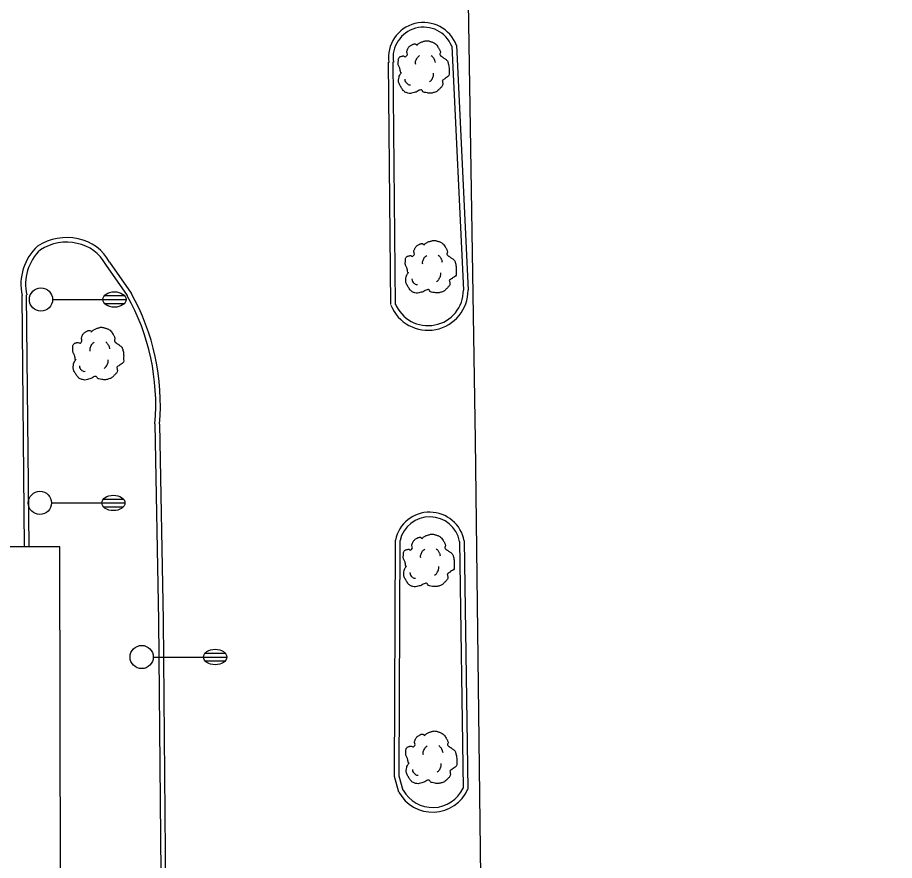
# Model space of a CAD drawing. Extents: x 2145380 to 2157287, y 139568 to 149130.
# Drawn here: x 2147505.9 to 2147619.2, y 143336.7 to 143445.6 of the extents above; entities that cross this region are included whole.
import ezdxf

# ---------------------------------------------------------------- set-up
doc = ezdxf.new("R2010")
doc.units = 0
for name, color, linetype in [('TOPO_Asphalt', 7, 'Continuous'), ('TOPO_Building', 7, 'Continuous'), ('TOPO_Curb Back', 7, 'Continuous'), ('TOPO_Light Pole', 7, 'Continuous'), ('TOPO_Tree', 7, 'Continuous')]:
    doc.layers.add(name, color=color, linetype=linetype)

# ---------------------------------------------------------------- blocks, each defined once
blk = doc.blocks.new('LP')
at = {"layer": 'TOPO_Light Pole'}
blk.add_line((3.81, 0), (20.32, 0), dxfattribs=at)
for points in [[(20.32, 0), (27.94, 0)], [(20.32, 0), (23.5, 0)], [(20.83, 1.27), (27.43, 1.27)], [(20.83, 1.27), (23.5, 1.27)], [(23.71, 1.27), (27.43, 1.27)], [(23.71, 0), (27.94, 0)], [(20.83, -1.27), (27.43, -1.27)], [(20.83, -1.27), (23.5, -1.27)], [(23.71, -1.27), (27.43, -1.27)]]:
    blk.add_lwpolyline(points, dxfattribs=at)
blk.add_circle((0, 0), 3.81, dxfattribs=at)
blk.add_ellipse((24.13, 0), major_axis=(3.81, 0), ratio=0.666667, dxfattribs=at)
blk = doc.blocks.new('TREE')
at = {"layer": 'TOPO_Tree'}
for points in [[(-14.07, -0.4), (-14.17, 0.5), (-14.37, 1.38), (-14.6, 2.25), (-14.84, 3.17), (-15.47, 3.96), (-15.66, 4.9), (-15.8, 5.59), (-15.71, 6.31), (-15.66, 7.01), (-15.6, 7.91), (-15.72, 8.8), (-15.13, 9.66), (-14.62, 10.42), (-13.76, 10.49), (-13.02, 10.72), (-12.18, 10.98), (-11.06, 10), (-10.37, 10.72), (-9.4, 11.74), (-10.29, 13.28), (-9.84, 14.42), (-9.56, 15.15), (-9.32, 15.89), (-8.78, 16.54), (-8.18, 17.26), (-7.5, 17.68), (-6.67, 18.13), (-6.14, 18.41), (-5.61, 18.61), (-5.08, 18.66), (-4.55, 18.71), (-4.02, 18.54), (-3.49, 18.13)], [(-3.49, 17.6), (-3.07, 18.27), (-2.58, 18.8), (-1.9, 19.19), (-1.05, 19.68), (-0.19, 19.96), (0.74, 20.24), (1.62, 20.51), (2.51, 20.82), (3.39, 20.77), (4.1, 20.73), (4.8, 20.47), (5.51, 20.24), (6.43, 19.95), (7.32, 19.73), (8.15, 19.19), (9.36, 18.4), (10.02, 17.21), (10.8, 16.01), (11.24, 15.33), (11.58, 14.62), (11.86, 13.89), (12.17, 13.08), (11.37, 12.02), (11.86, 11.25), (12, 11.03), (12.18, 10.86), (12.39, 10.72), (12.91, 10.35), (13.45, 10.02), (13.97, 9.66), (14.7, 9.16), (15.41, 8.68), (16.09, 8.07), (16.7, 7.53), (16.93, 6.73), (17.15, 5.95), (17.59, 4.38), (17.71, 2.77), (17.68, 1.19), (17.65, -0.25), (17.83, -2.22), (16.62, -3.04), (15.47, -3.83), (14.31, -4.58), (13.16, -5.35)], [(-4.21, 5.09), (-4.46, 6.09), (-4.3, 7.21), (-3.84, 8.21), (-3.33, 9.34), (-2.71, 10.27), (-1.64, 10.97)], [(5.89, 11.15), (6.5, 10.68), (6.96, 10.17), (7.36, 9.5), (7.93, 8.56), (8.31, 7.6), (8.46, 6.56)], [(13.16, -5.34), (13.25, -5.81), (13.36, -6.28), (13.45, -6.75), (13.76, -8.52), (12.24, -10.03), (10.8, -11.51), (9.98, -12.34), (9.13, -12.77), (8.15, -13.1), (5.97, -13.83), (3.32, -13.56), (1.27, -13.1), (0.49, -12.92), (-0.06, -11.44), (-0.84, -11.51), (-2.04, -11.61), (-3.28, -12.78), (-4.55, -13.1), (-6.06, -13.47), (-7.77, -14.03), (-9.31, -13.62), (-11.36, -13.09), (-12.84, -11.41), (-14.07, -9.39), (-15.32, -7.35), (-15.61, -5.13), (-15.13, -3.04), (-14.87, -1.89), (-13.91, -0.75), (-13.54, 0.13)], [(-11.38, -4.46), (-11.47, -5.41), (-11.03, -6.32), (-10.09, -7.22), (-9.3, -7.97), (-8.49, -8.26), (-7.7, -8.14)], [(4.79, -6.29), (5.71, -5.66), (6.3, -4.92), (6.81, -3.91), (7.36, -2.81), (7.63, -1.7), (7.54, -0.6)]]:
    blk.add_open_spline(points, degree=3, dxfattribs=at)

msp = doc.modelspace()

# ---------------------------------------------------------------- linework, layer by layer
at = {"layer": 'TOPO_Asphalt'}
msp.add_lwpolyline([(2147561.98, 143662.89), (2147562.53, 143614.72), (2147563.74, 143471.79), (2147565.03, 143390.96), (2147565.92, 143316.92), (2147566.04, 143278.74), (2147645.22, 143279.6), (2147689.02, 143280.15), (2147688.73, 143320.55), (2147700.65, 143320.81), (2147700.69, 143279.83), (2147782.44, 143280.51), (2147823.54, 143280.78), (2147823.18, 143318.38), (2147819.21, 143318.61), (2147818.95, 143347.45), (2147822.29, 143349.93), (2147821.84, 143410.3), (2147820.72, 143522.76), (2147820.12, 143594.46), (2147819.98, 143657.51), (2147819.88, 143665.2)], dxfattribs=at)
at = {"layer": 'TOPO_Building'}
msp.add_lwpolyline([(2147492.22, 143377.18), (2147492.29, 143334.12), (2147511.4, 143334.15), (2147511.33, 143377.21)], close=True, dxfattribs=at)
at = {"layer": 'TOPO_Curb Back'}
for p, q in [((2147554.59, 143347.49), (2147554.7, 143378.07)), ((2147555.19, 143347.57), (2147555.3, 143378)), ((2147563.01, 143377.9), (2147563.46, 143345.99)), ((2147563.61, 143377.96), (2147564.06, 143345.86)), ((2147555.14, 143345.5), (2147554.59, 143347.49)), ((2147555.7, 143345.72), (2147555.19, 143347.57))]:
    msp.add_line(p, q, dxfattribs=at)
for points in [[(2147562, 143441.89), (2147563.5, 143410.37)], [(2147562.59, 143442.02), (2147564.1, 143410.38)], [(2147554.1, 143408.52), (2147553.83, 143439.82)], [(2147554.7, 143408.53), (2147554.43, 143439.86)], [(2147517.24, 143413.68), (2147520.03, 143409.66)], [(2147517.75, 143414), (2147520.54, 143409.97)], [(2147506.74, 143377.2), (2147506.43, 143409.68)], [(2147507.34, 143377.21), (2147507.03, 143409.75)], [(2147523.61, 143393.08), (2147524.09, 143367.69), (2147524.7, 143297.76), (2147524.67, 143279.98)], [(2147524.21, 143393.06), (2147524.69, 143367.7), (2147525.3, 143297.76), (2147525.27, 143279.97)]]:
    msp.add_lwpolyline(points, dxfattribs=at)
for centre, radius, start, end in [((2147558.34, 143440.42), 4.54, 20.5334, 187.6785), ((2147558.34, 143440.42), 3.94, 21.8521, 188.2065), ((2147512.15, 143410.4), 6.77, 76.8615, 123.166), ((2147512.54, 143411.18), 5.93, 28.3743, 78.8484), ((2147513.02, 143411.12), 6.74, 132.7512, 192.2924), ((2147512.15, 143410.4), 6.17, 76.7645, 122.6985), ((2147512.54, 143411.18), 5.33, 28.0253, 78.9599), ((2147513.02, 143411.12), 6.14, 133.2204, 192.8551), ((2147558.92, 143410.36), 5.18, 202.067, 0.303), ((2147558.92, 143410.36), 4.58, 202.067, 0.1495), ((2147494.99, 143395.58), 28.73, 355.0015, 29.337), ((2147494.99, 143395.58), 29.33, 355.0641, 29.3925), ((2147559.14, 143377.13), 4.54, 10.5903, 168.0303), ((2147559.14, 143377.13), 3.94, 11.3108, 167.1632), ((2147559.51, 143347.87), 4.97, 208.4425, 336.1918), ((2147559.51, 143347.87), 4.37, 209.3195, 334.5292)]:
    msp.add_arc(centre, radius, start, end, dxfattribs=at)

# ---------------------------------------------------------------- block references
at = {"layer": 'TOPO_Light Pole', "xscale": 0.39370000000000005, "yscale": 0.3937000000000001}
for p in [(2147508.88, 143409.16), (2147508.74, 143382.87), (2147521.9, 143362.95)]:
    msp.add_blockref('LP', p, dxfattribs=at)
at = {"layer": 'TOPO_Tree', "xscale": 0.19685000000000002, "yscale": 0.19685000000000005}
for p in [(2147558.16, 143438.52), (2147559.08, 143412.71), (2147516.09, 143401.48), (2147558.82, 143374.75), (2147559.15, 143349.3)]:
    msp.add_blockref('TREE', p, dxfattribs=at)

doc.saveas('drawing.dxf')
